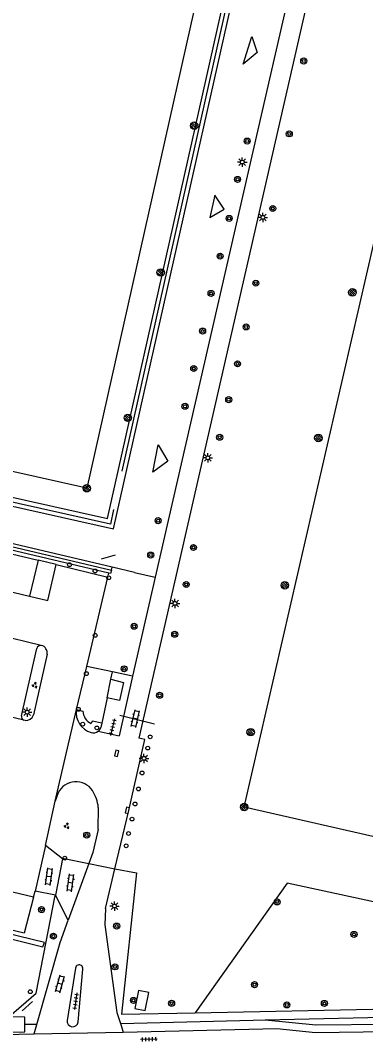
# Model space of a CAD drawing. Extents: x 128999 to 131010, y 395498 to 399007.
# Drawn here: x 130519.5 to 130565.3, y 396136.1 to 396271.7 of the extents above; entities that cross this region are included whole.
import ezdxf

# ---------------------------------------------------------------- set-up
doc = ezdxf.new("R2010")
doc.units = 0
for name, color, linetype in [('bs-afsc-belijning', 7, 'Continuous'), ('bs-afsc-poort', 7, 'Continuous'), ('bs-symb-cornervlag', 7, 'Continuous'), ('bs-symb-sproeier', 7, 'Continuous'), ('gg-afsc-hekwerk', 7, 'Continuous'), ('gg-bbg-bijgebouw', 7, 'Continuous'), ('gg-knt-verharding', 7, 'Continuous'), ('gg-knt-verharding nz', 7, 'Continuous'), ('gg-kntw-bovenkant insteek waterloop', 7, 'Continuous'), ('gg-kwrk-kunstwerk', 7, 'Continuous'), ('gt-grn-groengrens', 7, 'Continuous'), ('gt-grn-groengrens NZ', 7, 'Continuous'), ('gt-knt-slagboom', 7, 'Continuous'), ('gt-symb-afsluitpaal', 7, 'Continuous'), ('gt-symb-boom', 7, 'Continuous'), ('gt-symb-groenvak', 7, 'Continuous'), ('gt-symb-klinker verharding', 7, 'Continuous'), ('gt-symb-kolk', 7, 'Continuous'), ('gt-symb-lichtmast', 7, 'Continuous'), ('gt-symb-tegel verharding', 7, 'Continuous'), ('gt-symb-verkeersbordpaal', 7, 'Continuous'), ('gt-symb-vlaggenmast', 7, 'Continuous')]:
    doc.layers.add(name, color=color, linetype=linetype)

# ---------------------------------------------------------------- blocks, each defined once
blk = doc.blocks.new('gt0-BOOM')
at = {"layer": 'gt-symb-boom'}
for radius in [0.4, 0.2]:
    blk.add_circle((0, 0), radius, dxfattribs=at)
blk = doc.blocks.new('gt0-LMAST')
at = {"layer": 'gt-symb-lichtmast'}
for p, q in [((-0.18, 0.17), (-0.45, 0.44)), ((-0.01, 0.25), (-0.01, 0.62)), ((0.17, 0.17), (0.44, 0.44)), ((-0.26, 0), (-0.63, 0)), ((-0.18, -0.18), (-0.45, -0.45)), ((-0.01, -0.25), (-0.01, -0.63)), ((0.44, -0.45), (0.17, -0.18)), ((0.24, 0), (0.62, 0))]:
    blk.add_line(p, q, dxfattribs=at)
blk.add_circle((-0.01, 0), 0.25, dxfattribs=at)
blk = doc.blocks.new('bs0-SPROEIER')
at = {"layer": 'bs-symb-sproeier'}
for p, q in [((-0.34, 0.2), (0.2, -0.34)), ((-0.21, 0.35), (0.34, -0.2)), ((0.03, 0.4), (0.4, 0.03)), ((-0.4, -0.03), (-0.03, -0.4))]:
    blk.add_line(p, q, dxfattribs=at)
blk.add_circle((0, 0), 0.5, dxfattribs=at)
blk = doc.blocks.new('gt0-APAAL')
at = {"layer": 'gt-symb-afsluitpaal'}
blk.add_circle((0, 0), 0.25, dxfattribs=at)
blk = doc.blocks.new('gt0-GRVAK')
at = {"layer": 'gt-symb-groenvak'}
for p, q in [((-0.11, 0.19), (-0.23, 0.24)), ((-0.18, 0.15), (0.09, 0.15)), ((-0.09, 0.21), (-0.16, 0.32)), ((-0.05, 0.21), (-0.05, 0.39)), ((0, 0.21), (0.06, 0.32)), ((0.01, 0.19), (0.13, 0.24)), ((0.26, -0.05), (0.2, 0.06)), ((0.31, -0.05), (0.31, 0.13)), ((0.35, -0.05), (0.41, 0.06)), ((-0.24, -0.23), (-0.36, -0.18)), ((-0.32, -0.26), (-0.05, -0.26)), ((-0.23, -0.21), (-0.29, -0.1)), ((-0.18, -0.2), (-0.18, -0.02)), ((-0.14, -0.21), (-0.07, -0.1)), ((-0.12, -0.23), (0, -0.18)), ((0.24, -0.07), (0.12, -0.02)), ((0.17, -0.11), (0.44, -0.11)), ((0.37, -0.07), (0.49, -0.02))]:
    blk.add_line(p, q, dxfattribs=at)
blk = doc.blocks.new('gt0-VPAAL')
at = {"layer": 'gt-symb-verkeersbordpaal'}
blk.add_circle((0, 0), 0.25, dxfattribs=at)
blk = doc.blocks.new('bs0-CORNVLG')
at = {"layer": 'bs-symb-cornervlag'}
for p, q in [((-0.34, 0.2), (0.2, -0.34)), ((-0.21, 0.35), (0.34, -0.2)), ((0.03, 0.4), (0.4, 0.03)), ((-0.4, -0.03), (-0.03, -0.4))]:
    blk.add_line(p, q, dxfattribs=at)
blk.add_circle((0, 0), 0.5, dxfattribs=at)
blk = doc.blocks.new('gt0-TEG1')
at = {"layer": 'gt-symb-tegel verharding'}
for p, q in [((-1.12, 0), (1.12, 0)), ((-0.9, -0.25), (-0.9, 0.25)), ((-0.45, -0.25), (-0.45, 0.25)), ((0, -0.25), (0, 0.25)), ((0.45, -0.25), (0.45, 0.25)), ((0.9, -0.25), (0.9, 0.25))]:
    blk.add_line(p, q, dxfattribs=at)
blk = doc.blocks.new('gt0-KOLK')
at = {"layer": 'gt-symb-kolk'}
blk.add_lwpolyline([(0, 0), (0.38, 0), (0.38, 0.4), (-0.38, 0.4), (-0.38, 0), (0, 0)], dxfattribs=at)
blk = doc.blocks.new('gt0-KL1')
at = {"layer": 'gt-symb-klinker verharding'}
for p, q in [((-1.15, 0.3), (1.15, 0.3)), ((-1, -0.3), (-1, 0.3)), ((-0.5, 0.3), (-0.5, 0.45)), ((0, -0.3), (0, 0.3)), ((0.5, 0.3), (0.5, 0.45)), ((1, -0.3), (1, 0.3)), ((-1.15, -0.3), (1.15, -0.3)), ((-0.5, -0.45), (-0.5, -0.3)), ((0.5, -0.45), (0.5, -0.3))]:
    blk.add_line(p, q, dxfattribs=at)
blk = doc.blocks.new('gt0-VMAST')
at = {"layer": 'gt-symb-vlaggenmast'}
blk.add_circle((0, 0), 0.25, dxfattribs=at)

msp = doc.modelspace()

# ---------------------------------------------------------------- linework, layer by layer
at = {"layer": 'bs-afsc-belijning'}
for points in [[(130528.28, 396209.58), (130465.94, 396223.54), (130487.81, 396321.12), (130550.15, 396307.14), (130528.28, 396209.58)], [(130633.87, 396250.37), (130611.44, 396152.99), (130549.16, 396167.23), (130571.56, 396264.61), (130633.87, 396250.37)]]:
    msp.add_lwpolyline(points, dxfattribs=at)
at = {"layer": 'bs-afsc-poort'}
for p, q in [((130525.04, 396160.34), (130524.1, 396155.53)), ((130528.55, 396159.75), (130532, 396159.05))]:
    msp.add_line(p, q, dxfattribs=at)
at = {"layer": 'gg-afsc-hekwerk'}
for p, q in [((130531.63, 396199.1), (130512.26, 396203.66)), ((130532.02, 396200.68), (130530.18, 396200.17)), ((130534.6, 396198.4), (130531.63, 396199.1)), ((130531.47, 396184.2), (130531.69, 396185.18)), ((130525.04, 396160.34), (130524.1, 396155.53)), ((130528.55, 396159.75), (130532, 396159.05)), ((130523.51, 396152.52), (130524.04, 396155.27)), ((130524.04, 396155.27), (130524.1, 396155.53)), ((130521.55, 396142.54), (130523.51, 396152.52)), ((130517.92, 396139.37), (130521.55, 396142.54)), ((130521.09, 396141.41), (130519.69, 396140.19)), ((130542.65, 396139.91), (130619.61, 396141.43))]:
    msp.add_line(p, q, dxfattribs=at)
for points in [[(130531.83, 396206.75), (130531.4, 396204.79), (130461.2, 396220.53), (130469.83, 396259.23), (130475.16, 396283.01), (130484.84, 396325.91), (130500.7, 396322.35)], [(130532.97, 396211.83), (130554.99, 396310.13), (130534.29, 396314.81)], [(130525.04, 396160.34), (130525.06, 396160.45), (130528.55, 396159.75)], [(130532, 396159.05), (130534.85, 396158.48), (130532.87, 396139.71), (130542.65, 396139.91)]]:
    msp.add_lwpolyline(points, dxfattribs=at)
at = {"layer": 'gg-bbg-bijgebouw'}
msp.add_line((130530.96, 396181.75), (130531.47, 396184.2), dxfattribs=at)
msp.add_lwpolyline([(130531.47, 396184.2), (130533.15, 396183.8), (130532.61, 396181.38), (130530.96, 396181.75)], dxfattribs=at)
at = {"layer": 'gg-knt-verharding'}
for p, q in [((130569.86, 396328.28), (130535.18, 396176.4)), ((130562.5, 396307.55), (130537.35, 396197.77)), ((130505.56, 396203.92), (130521.8, 396200.03)), ((130521.8, 396200.03), (130520.68, 396195.24)), ((130524.22, 396199.44), (130521.8, 396200.03)), ((130524.22, 396199.44), (130531.08, 396197.78)), ((130528.26, 396185.89), (130531.08, 396197.78)), ((130537.35, 396197.77), (130534.34, 396184.62)), ((130519.59, 396179.33), (130521.63, 396188.3)), ((130523, 396187.52), (130521.18, 396179.47)), ((130526.91, 396180.19), (130528.26, 396185.89)), ((130534.34, 396184.62), (130531.69, 396185.18)), ((130534.34, 396184.62), (130532.56, 396176.7)), ((130530.96, 396181.75), (130530.26, 396178.38)), ((130524.06, 396168.03), (130526.91, 396180.19)), ((130520.08, 396178.75), (130519.9, 396178.79)), ((130530.26, 396178.38), (130530.14, 396177.81)), ((130529.79, 396177.32), (130532.56, 396176.7)), ((130524.47, 396169.14), (130524.06, 396168.03)), ((130522.78, 396162.13), (130524.06, 396168.03)), ((130529.77, 396164.25), (130529.81, 396167.17)), ((130522.78, 396162.13), (130521.41, 396156.06)), ((130525.04, 396160.34), (130522.78, 396162.13)), ((130528.55, 396159.75), (130525.81, 396152.23)), ((130530.74, 396153.78), (130532, 396159.05)), ((130521.21, 396155.26), (130521.41, 396156.06)), ((130524.1, 396155.53), (130521.41, 396156.06)), ((130525.81, 396152.23), (130524.1, 396155.53)), ((130526.77, 396145.85), (130525.66, 396138.91)), ((130527.13, 396138.7), (130527.74, 396145.71)), ((130521.27, 396137.1), (130521.64, 396138.38)), ((130521.27, 396137.1), (130533.11, 396137.36)), ((130532.75, 396138.5), (130532.79, 396138.35)), ((130532.79, 396138.35), (130533.11, 396137.36))]:
    msp.add_line(p, q, dxfattribs=at)
for points in [[(130476.22, 396282.51), (130476.16, 396282.09), (130475.53, 396281.85), (130471.6, 396264.18), (130472.11, 396263.69), (130470.83, 396258.19), (130470.19, 396257.94), (130461.94, 396221.02), (130531.04, 396205.54), (130554.38, 396309.74), (130485.31, 396325.26), (130476.89, 396287.73), (130477.32, 396287.25), (130477.2, 396286.8)], [(130460.59, 396220.15), (130531.84, 396204.2), (130555.4, 396309.24)], [(130520.68, 396195.24), (130523.09, 396194.66), (130524.22, 396199.44)], [(130532, 396159.05), (130533.84, 396166.77), (130535.96, 396176.22), (130535.18, 396176.4)], [(130529.77, 396164.25), (130529.09, 396161.22), (130528.55, 396159.75)], [(130521.21, 396155.26), (130519.95, 396150.49), (130515.45, 396151.55)], [(130530.74, 396153.78), (130530.65, 396151.59), (130532.28, 396139.94), (130532.75, 396138.5)], [(130521.64, 396138.38), (130524.72, 396149.26), (130525.81, 396152.23)], [(130533.11, 396137.36), (130553.48, 396137.81), (130558.64, 396137.31), (130568.11, 396137.41), (130591.41, 396137.89)], [(130431.19, 396134.51), (130491.73, 396135.75), (130498.8, 396135.99), (130503.42, 396136.71), (130521.27, 396137.1)]]:
    msp.add_lwpolyline(points, dxfattribs=at)
for centre, radius, start, end in [((130522.15, 396188.17), 0.538, 80.4905, 166.8033), ((130522.01, 396187.72), 1.01, 348.5214, 76.9393), ((130520.06, 396179.24), 0.476, 168.3964, 250.479), ((130520.2, 396179.77), 1.03, 263.2385, 343.0064), ((130529.58, 396179.76), 2.71, 170.9458, 254.2842), ((130529.16, 396178.13), 1.03, 252.3214, 307.8817), ((130529.16, 396178.13), 1.03, 307.7437, 341.6924), ((130526.83, 396167.98), 2.63, 33.3426, 153.9958), ((130524.34, 396166.56), 5.5, 6.3667, 31.4437), ((130527.26, 396145.8), 0.49, 349.9329, 173.6416), ((130526.4, 396138.8), 0.742, 171.8699, 351.8699)]:
    msp.add_arc(centre, radius, start, end, dxfattribs=at)
at = {"layer": 'gg-knt-verharding nz'}
for p, q in [((130504.42, 396199.17), (130520.68, 396195.24)), ((130522.24, 396188.71), (130496.13, 396194.93)), ((130519.9, 396178.79), (130510.12, 396181.1)), ((130521.21, 396155.26), (130516.51, 396156.37))]:
    msp.add_line(p, q, dxfattribs=at)
at = {"layer": 'gg-kntw-bovenkant insteek waterloop'}
for points in [[(130520.05, 396138.36), (130520.03, 396139.33), (130517.92, 396139.37)], [(130431.33, 396135.52), (130442.36, 396135.17), (130470.11, 396135.99), (130498.19, 396136.55), (130505.01, 396137.25), (130520.06, 396137.39), (130520.05, 396138.36)]]:
    msp.add_lwpolyline(points, dxfattribs=at)
at = {"layer": 'gg-kwrk-kunstwerk'}
msp.add_lwpolyline([(130534.67, 396140.49), (130536.03, 396140.23), (130536.5, 396142.61), (130535.13, 396142.87), (130534.67, 396140.49)], dxfattribs=at)
at = {"layer": 'gt-grn-groengrens'}
for p, q in [((130456.18, 396216.46), (130531.54, 396198.7)), ((130531.2, 396198.3), (130456.55, 396215.9)), ((130531.08, 396197.78), (130531.2, 396198.3)), ((130531.54, 396198.7), (130531.63, 396199.1)), ((130534.6, 396198.4), (130537.35, 396197.77)), ((130531.69, 396185.18), (130528.26, 396185.89)), ((130526.91, 396180.19), (130527.77, 396179.98)), ((130521.64, 396138.38), (130520.05, 396138.36))]:
    msp.add_line(p, q, dxfattribs=at)
for points in [[(130550.18, 396269.58), (130550.9, 396267.46), (130549.02, 396265.89), (130550.18, 396269.58)], [(130546.52, 396246.66), (130545.29, 396248.49), (130544.61, 396245.52), (130546.52, 396246.66)], [(130537.76, 396215.34), (130539.04, 396213.18), (130537.03, 396211.73), (130537.76, 396215.34)], [(130531.54, 396198.7), (130531.41, 396198.26), (130531.2, 396198.3)], [(130530.26, 396178.38), (130528.98, 396178.64), (130528.85, 396178.32)], [(130522.42, 396148.67), (130522.64, 396149.26), (130491.97, 396156.73), (130490.63, 396150.84), (130491.12, 396150.66), (130492.46, 396156.14), (130522.42, 396148.67)], [(130616.62, 396153.67), (130612.43, 396151.72), (130609.93, 396150.64), (130604.22, 396150.55), (130591.48, 396149.19), (130554.88, 396157.13), (130542.65, 396139.91)], [(130551.93, 396138.96), (130622, 396140.58), (130640.91, 396140.88), (130768.23, 396143.04), (130768.4, 396144.02), (130776.84, 396144.21)], [(130532.75, 396138.5), (130550.34, 396138.93), (130551.93, 396138.96)]]:
    msp.add_lwpolyline(points, dxfattribs=at)
msp.add_arc((130529.66, 396180.03), 1.89, 181.3451, 244.6056, dxfattribs=at)
at = {"layer": 'gt-grn-groengrens NZ'}
msp.add_lwpolyline([(130551.93, 396138.96), (130558.68, 396138.31), (130568.09, 396138.41), (130591.39, 396138.89)], dxfattribs=at)
at = {"layer": 'gt-knt-slagboom'}
msp.add_line((130537.27, 396178.26), (130532.67, 396179.38), dxfattribs=at)

# ---------------------------------------------------------------- block references
at = {"layer": 'bs-symb-cornervlag'}
for p in [(130528.28, 396209.58), (130549.16, 396167.23)]:
    msp.add_blockref('bs0-CORNVLG', p, dxfattribs=at)
at = {"layer": 'bs-symb-sproeier'}
for p in [(130542.53, 396257.73), (130538.08, 396238.23), (130563.53, 396235.59), (130533.72, 396218.93), (130559.01, 396216.26), (130554.56, 396196.69), (130550.03, 396177.18)]:
    msp.add_blockref('bs0-SPROEIER', p, dxfattribs=at)
at = {"layer": 'gt-symb-afsluitpaal'}
for p in [(130531.18, 396197.69), (130529.38, 396190.04), (130528.22, 396184.96), (130527.16, 396180.22), (130527.73, 396178.24), (130529.61, 396177.75), (130536.68, 396176.55), (130536.36, 396175.07), (130535.61, 396171.76), (130535.13, 396169.64), (130534.68, 396167.65), (130534.28, 396165.64), (130533.82, 396163.72), (130533.5, 396162.09)]:
    msp.add_blockref('gt0-APAAL', p, dxfattribs=at)
at = {"layer": 'gt-symb-boom'}
for p in [(130557.07, 396266.32), (130555.15, 396256.64), (130549.56, 396255.69), (130548.28, 396250.6), (130552.96, 396246.73), (130547.17, 396245.42), (130545.97, 396240.4), (130550.71, 396236.81), (130544.77, 396235.45), (130543.64, 396230.45), (130549.42, 396231), (130542.47, 396225.48), (130548.28, 396226.1), (130547.11, 396221.34), (130541.31, 396220.46), (130545.91, 396216.35), (130537.74, 396205.27), (130536.76, 396200.71), (130542.43, 396201.71), (130541.47, 396196.79), (130534.56, 396191.24), (130539.94, 396190.18), (130533.23, 396185.6), (130537.94, 396182.08), (130528.26, 396163.51), (130553.54, 396154.64), (130522.27, 396153.62), (130532.24, 396151.43), (130523.84, 396150.09), (130563.74, 396150.32), (130532.01, 396146.01), (130550.54, 396143.65), (130534.47, 396141.56), (130539.53, 396141.18), (130554.83, 396140.95), (130559.81, 396141.16)]:
    msp.add_blockref('gt0-BOOM', p, dxfattribs=at)
at = {"layer": 'gt-symb-groenvak'}
for p, rotation in [((130521.38, 396183.36), 81.89420641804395), ((130525.62, 396164.68), 81.89420641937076)]:
    msp.add_blockref('gt0-GRVAK', p, dxfattribs=dict(at, rotation=rotation))
at = {"layer": 'gt-symb-klinker verharding'}
for p, rotation in [((130534.72, 396178.98), 77.40904938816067), ((130523.26, 396157.99), 81.89420641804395), ((130526.11, 396157.18), 81.89420641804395), ((130524.73, 396143.75), 74.156917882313)]:
    msp.add_blockref('gt0-KL1', p, dxfattribs=dict(at, rotation=rotation))
at = {"layer": 'gt-symb-kolk'}
for p, rotation in [((130532.05, 396174.42), -102.4107747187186), ((130533.84, 396166.77), 77.35314650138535)]:
    msp.add_blockref('gt0-KOLK', p, dxfattribs=dict(at, rotation=rotation))
at = {"layer": 'gt-symb-lichtmast'}
for p in [(130548.92, 396252.89), (130551.66, 396245.55), (130544.36, 396213.61), (130539.99, 396194.29), (130520.36, 396179.84), (130535.87, 396173.7), (130531.96, 396154.09)]:
    msp.add_blockref('gt0-LMAST', p, dxfattribs=at)
at = {"layer": 'gt-symb-tegel verharding'}
for p, rotation in [((130531.72, 396177.85), 76.35276166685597), ((130526.8, 396141.45), -97.64386978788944), ((130536.51, 396136.39), -178.10803458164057)]:
    msp.add_blockref('gt0-TEG1', p, dxfattribs=dict(at, rotation=rotation))
at = {"layer": 'gt-symb-verkeersbordpaal'}
for p in [(130525.98, 396199.42), (130529.37, 396198.59), (130525.35, 396160.45)]:
    msp.add_blockref('gt0-VPAAL', p, dxfattribs=at)
at = {"layer": 'gt-symb-vlaggenmast'}
msp.add_blockref('gt0-VMAST', (130520.78, 396142.71), dxfattribs=at)

doc.saveas('drawing.dxf')
